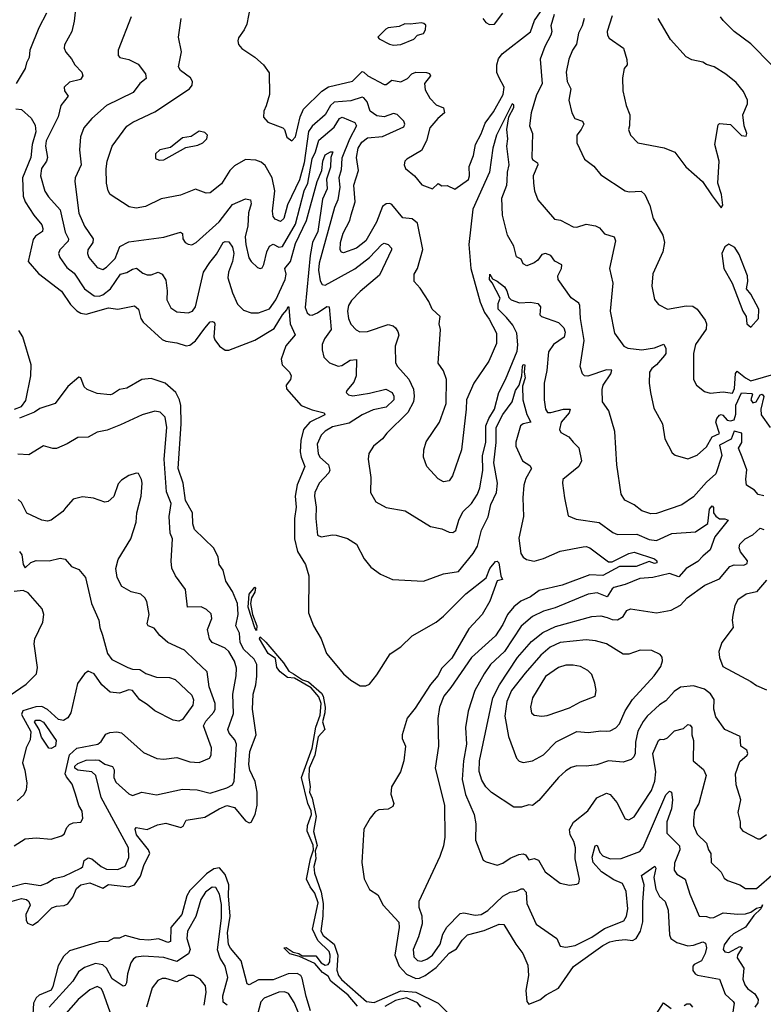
# Model space of a CAD drawing. Extents: x 1245432 to 1420865, y 606325 to 671314.
# Tile 257 of 382: x 1387016 to 1391032, y 629960 to 635279. Entities that reach past the tile are written whole.
import ezdxf

# ---------------------------------------------------------------- set-up
doc = ezdxf.new("R2010")
doc.units = 0

msp = doc.modelspace()

# ---------------------------------------------------------------- linework, layer by layer
at = {"layer": '0CON20XD'}
for points in [[(1387321.1, 635368.9), (1387309.8, 635270.2), (1387296.7, 635215), (1387257.3, 635142.7), (1387255.8, 635125), (1387265, 635103.8), (1387295, 635068), (1387312.9, 635035), (1387350.6, 634995), (1387355.8, 634975), (1387343.3, 634956.7), (1387285, 634942.3), (1387255.6, 634915), (1387257.1, 634895), (1387278, 634865), (1387238.2, 634815), (1387222.7, 634755), (1387158.8, 634625), (1387155.3, 634595), (1387165.8, 634534.2), (1387160.4, 634515), (1387133.3, 634475), (1387127.5, 634435), (1387151.8, 634351.8), (1387172.1, 634322.1), (1387235, 634252.5), (1387260.7, 634130.7), (1387278.7, 634095), (1387276.7, 634083.3), (1387232.1, 634035), (1387225.5, 634015), (1387231.8, 633995), (1387270.8, 633940.8), (1387309.7, 633909.7), (1387365.2, 633825.2), (1387417.4, 633787.4), (1387444.7, 633784.8), (1387465, 633793), (1387505.7, 633825), (1387560, 633905), (1387595, 633912.3), (1387625, 633931.3), (1387646.9, 633936.9), (1387680, 633910), (1387705, 633900.9), (1387725, 633900), (1387764.2, 633914.2), (1387784.5, 633904.5), (1387805, 633872.5), (1387812.9, 633815), (1387810.7, 633765), (1387831.6, 633721.6), (1387865, 633701.2), (1387925, 633694.6), (1387948.9, 633705), (1387965, 633727.1), (1388009, 633915), (1388042.2, 633967.8), (1388077.9, 634012.1), (1388115, 634075.8), (1388125, 634080.8), (1388145, 634078.6), (1388165, 634050.8), (1388172.8, 634015), (1388165, 633973.1), (1388142.6, 633915), (1388140.3, 633885), (1388165, 633802.5), (1388192.8, 633742.8), (1388225, 633709.1), (1388265, 633695.4), (1388305.2, 633694.8), (1388365, 633717.5), (1388398.7, 633765), (1388449.6, 633875), (1388454.7, 633905), (1388447.3, 633935), (1388478, 633972), (1388505, 634070.4), (1388564.1, 634195), (1388622.5, 634405), (1388646.9, 634465), (1388652.3, 634515), (1388665, 634548.4), (1388694.4, 634565.6), (1388706.4, 634565), (1388696, 634535), (1388695, 634482.5), (1388672.6, 634417.4), (1388675.6, 634365), (1388651, 634309), (1388625.7, 634135), (1388597.3, 634075), (1388583.8, 634005), (1388557.9, 633725), (1388568.2, 633695), (1388580.8, 633685), (1388595, 633683.2), (1388625, 633695.7), (1388675, 633729.6), (1388687.7, 633727.7), (1388698.4, 633605), (1388661.2, 633555), (1388650, 633525), (1388648.9, 633495), (1388658.1, 633455), (1388689.2, 633425), (1388735, 633406.7), (1388755, 633410), (1388800.7, 633439.3), (1388833.9, 633443.9), (1388833.1, 633355), (1388819.9, 633320.1), (1388782.7, 633275), (1388778.9, 633265), (1388791.4, 633251.4), (1388815, 633247.6), (1388905, 633261), (1388993.2, 633283.2), (1389026.9, 633265), (1389036.7, 633245), (1389036.8, 633225), (1388995, 633186.4), (1388925, 633171.9), (1388865, 633144.6), (1388795, 633099.3), (1388705, 633078.9), (1388664.8, 633055.2), (1388644.6, 633035), (1388622.9, 632985), (1388627.2, 632935), (1388637.5, 632915), (1388684, 632875), (1388691.2, 632845), (1388685, 632830.9), (1388633.1, 632775), (1388610, 632725), (1388607.7, 632705), (1388616.9, 632645), (1388614.6, 632585), (1388625, 632493.8), (1388644.4, 632484.4), (1388705, 632496.4), (1388725, 632493.5), (1388787, 632477), (1388834.2, 632445), (1388875.9, 632365.9), (1388911.7, 632321.7), (1388964.1, 632284.1), (1389030, 632255), (1389196.1, 632246.1), (1389303.9, 632286.1), (1389385, 632297.7), (1389464.8, 632395.2), (1389488.4, 632435), (1389509.5, 632520.5), (1389545, 632593.5), (1389560.7, 632659.3), (1389590.2, 632725), (1389595.8, 632775), (1389575.8, 632885), (1389589.2, 632995), (1389589.4, 633075), (1389625, 633146), (1389675.1, 633214.9), (1389693, 633275), (1389712.9, 633305), (1389728.5, 633355), (1389730.8, 633405), (1389735, 633416.2), (1389743.8, 633413.8), (1389740, 633375), (1389746.5, 633345), (1389730.8, 633299.2), (1389733.5, 633225), (1389755, 633145.5), (1389776.2, 633105), (1389734.2, 633095), (1389720.9, 633085), (1389695, 632996.2), (1389694.8, 632975), (1389730.9, 632895), (1389770.8, 632870.8), (1389780, 632855), (1389749.4, 632800.6), (1389738, 632765), (1389732.4, 632695), (1389737.2, 632595), (1389712.1, 632477.9), (1389722.1, 632395), (1389735, 632375.6), (1389753.2, 632363.2), (1389795, 632354.2), (1389845, 632368.4), (1389935, 632407.6), (1390058.2, 632431.8), (1390075, 632433.8), (1390095, 632426.5), (1390195, 632349.5), (1390215, 632349.8), (1390305, 632395.7), (1390335, 632401.6), (1390445, 632367.1), (1390457.4, 632355), (1390456.9, 632345), (1390445, 632340.9), (1390415, 632351.3), (1390345.7, 632324.3), (1390255, 632324.9), (1390165, 632276.7), (1390095, 632279.7), (1389945, 632223.5), (1389821.9, 632195), (1389775, 632161.6), (1389722.7, 632137.3), (1389685, 632107.3), (1389650, 632065), (1389625, 632011.4), (1389585, 631950), (1389456, 631834), (1389345, 631671.9), (1389305.8, 631624.2), (1389282.7, 631565), (1389274.1, 631504.1), (1389278.2, 631355), (1389259.2, 631235), (1389310.6, 631035), (1389312.4, 630862.4), (1389305, 630816.2), (1389285, 630758), (1389171.8, 630515), (1389171.8, 630485), (1389187.3, 630437.3), (1389189.4, 630395), (1389169.7, 630325), (1389141.2, 630255), (1389145, 630215.6), (1389165, 630196.1), (1389185, 630192.6), (1389215, 630203.3), (1389244.7, 630225), (1389285.9, 630285), (1389301.8, 630338.2), (1389323.5, 630376.5), (1389395, 630450.4), (1389415, 630454.4), (1389475, 630440.8), (1389508.8, 630445), (1389543.9, 630466.1), (1389625, 630543.9), (1389664.2, 630565.8), (1389698.7, 630571.3), (1389725, 630584.4), (1389735, 630584.4), (1389750.9, 630565), (1389755.6, 630505), (1389805, 630391.9), (1389916, 630315), (1389935, 630274), (1389965, 630268.1), (1390015, 630277.1), (1390105, 630321.9), (1390175, 630369.8), (1390278.6, 630411.4), (1390292.7, 630435), (1390300.7, 630475), (1390290.5, 630569.5), (1390271.7, 630611.7), (1390225, 630631.4), (1390157.2, 630675), (1390113.9, 630725), (1390107, 630755), (1390123.8, 630815), (1390135, 630820), (1390149.4, 630779.4), (1390165, 630761.3), (1390205.3, 630745.3), (1390265, 630746.7), (1390364.5, 630785), (1390382.6, 630807.4), (1390505, 631090.9), (1390525, 631112), (1390536.2, 631106.2), (1390541.7, 631065), (1390536.3, 631015), (1390511.6, 630945), (1390510.8, 630885), (1390578.9, 630815), (1390580.8, 630795), (1390552.5, 630722.5), (1390550.8, 630685), (1390565, 630661.9), (1390610.4, 630635), (1390635.8, 630554.2)], [(1388261.2, 635348.8), (1388242, 635255), (1388228.8, 635225), (1388198.3, 635181.7), (1388193.3, 635165), (1388196.7, 635145), (1388215, 635122.5), (1388285, 635076.2), (1388333.3, 635035), (1388362.7, 634992.7), (1388364, 634875), (1388347.3, 634812.7), (1388333.8, 634785), (1388333, 634753), (1388356.2, 634726.2), (1388436.7, 634695), (1388446.2, 634685), (1388458.8, 634645), (1388485, 634624), (1388505, 634646.7), (1388531.2, 634755), (1388549.1, 634795), (1388648, 634892), (1388683, 634917), (1388813.3, 634946.7), (1388865, 634998.5), (1388875, 634996.2), (1388895.5, 634975), (1388985, 634928.9), (1388995, 634929.2), (1389025, 634952.2), (1389075, 634943.3), (1389109.5, 634960.5), (1389134.2, 634985.8), (1389155, 634995.2), (1389212.9, 634992.9), (1389228.7, 634988.7), (1389233.8, 634975), (1389202.5, 634935), (1389205, 634900), (1389230, 634855), (1389265, 634818.1), (1389305, 634802.9), (1389309.6, 634775), (1389274.5, 634745), (1389231.1, 634695), (1389212, 634625), (1389185, 634572.5), (1389106, 634525), (1389096.2, 634515), (1389092, 634495), (1389098.8, 634475), (1389148.8, 634435), (1389187, 634387), (1389245, 634366), (1389275, 634394), (1389295, 634382), (1389325, 634383.8), (1389366.1, 634363.9), (1389440, 634415), (1389445.3, 634435), (1389443.8, 634485), (1389466.1, 634545), (1389476.6, 634605), (1389508.1, 634661.9), (1389530.3, 634719.7), (1389575, 634781.5), (1389626.8, 634875), (1389633, 634915), (1389605.5, 634965.5), (1389593, 634993), (1389592.1, 635035), (1389602.4, 635067.6), (1389621.1, 635095), (1389775, 635212.9), (1389796.5, 635275), (1389844.7, 635345.3)], [(1387159.6, 635315), (1387118.5, 635235), (1387071.2, 635115), (1387066.1, 635073.9), (1387051.9, 635045), (1387045.8, 635015), (1386997.1, 634935)], [(1387616.9, 635295), (1387548, 635115), (1387548, 635085), (1387556.7, 635075), (1387605, 635064.6), (1387655, 635038.5), (1387695, 634986), (1387698, 634962), (1387664.2, 634935), (1387628.6, 634885), (1387484.3, 634815.7), (1387405.6, 634745), (1387362.2, 634695), (1387344.6, 634645.4), (1387338.2, 634575), (1387347.1, 634495), (1387314.4, 634425), (1387312.9, 634405), (1387335, 634234), (1387365, 634163.1), (1387411.8, 634095), (1387410, 634075), (1387383.5, 634035), (1387381.5, 634015), (1387390, 633995), (1387435, 633939.5), (1387465, 633929.5), (1387485, 633941.5), (1387531, 633989), (1387556.8, 634053.2), (1387605, 634079.3), (1387795, 634104.5), (1387885, 634130.8), (1387894.2, 634124.2), (1387896, 634095), (1387910, 634075), (1387925, 634065.7), (1387945, 634063.3), (1387969.2, 634075), (1388092.6, 634187.4)], [(1391035, 632707.2), (1391005, 632714.4), (1390985, 632738.1), (1390942, 632765), (1390936.7, 632796.7), (1390942.4, 632847.6), (1390917.1, 632915), (1390898.5, 632965), (1390916, 632994), (1390915.4, 633045.4), (1390873.8, 633056.2), (1390857.6, 633012.4), (1390795, 632979.6), (1390808.4, 632925), (1390775.2, 632824.8), (1390725, 632780), (1390655, 632700.4), (1390592.3, 632657.7), (1390455, 632611.5), (1390425, 632609.4), (1390376.2, 632625), (1390335, 632657.5), (1390283.6, 632683.6), (1390264.3, 632715), (1390240, 632875), (1390229.5, 633055), (1390197.1, 633165), (1390164.3, 633215), (1390161.7, 633281.7), (1390166.9, 633305), (1390208.2, 633365), (1390214, 633385), (1390185, 633387.2), (1390085, 633353.2), (1390065.5, 633355.5), (1390055, 633366.2), (1390043.6, 633405), (1390064.6, 633545), (1390044.1, 633664.1), (1390041.8, 633735), (1390035, 633747.3), (1389995, 633776.7), (1389924.4, 633875), (1389921.8, 633895), (1389942, 633935), (1389943.1, 633955), (1389906.4, 633975), (1389884.2, 634004.2), (1389855, 634016.2), (1389835, 634010.2), (1389815, 633980), (1389795, 633965.5), (1389755, 633948.6), (1389735, 633960), (1389724.5, 633984.5), (1389698.5, 633998.5), (1389685.4, 634055), (1389649.5, 634115), (1389623.2, 634223.2), (1389619.7, 634315), (1389647.6, 634385), (1389648.3, 634408.3), (1389649.8, 634455), (1389659.1, 634495), (1389647.2, 634595), (1389651.5, 634635), (1389647.1, 634685), (1389658, 634755), (1389684.1, 634805), (1389685, 634818), (1389675, 634824.6), (1389591.7, 634655), (1389571.7, 634585), (1389552.6, 634455), (1389463.5, 634255), (1389441.4, 634065), (1389452.6, 633935), (1389502.4, 633752.4), (1389526.2, 633696.2), (1389550.8, 633660.9), (1389591.2, 633585), (1389590.8, 633529.2), (1389549.5, 633435), (1389469.2, 633315), (1389428, 633225), (1389427.8, 633175), (1389402.1, 632955), (1389353.8, 632815), (1389335, 632787.8), (1389305, 632782.3), (1389275, 632799.2), (1389214.7, 632864.8), (1389196.7, 632915), (1389198.8, 632955), (1389210.8, 632999.2), (1389283.1, 633105), (1389318.6, 633205), (1389321.4, 633335), (1389305, 633381.2), (1389275, 633423.3), (1389288.1, 633605), (1389281.9, 633635), (1389286.5, 633675), (1389242.9, 633715), (1389225, 633756), (1389178.7, 633828.7), (1389146.2, 633865), (1389147.1, 633905), (1389163.5, 633935), (1389193.1, 634036.9), (1389165, 634180), (1389135, 634203.1), (1389085, 634207.9), (1389025, 634280), (1389015, 634285.7), (1388995, 634284.4), (1388975, 634269.2), (1388943.5, 634185), (1388885, 634084.7), (1388835, 634044.7), (1388765, 634020), (1388753.8, 634023.8), (1388746.9, 634035), (1388747.5, 634075), (1388762.2, 634125), (1388797.9, 634195), (1388806.8, 634225), (1388826.7, 634295), (1388820, 634385), (1388846, 634465), (1388834.8, 634534.8), (1388843.5, 634585), (1388863.3, 634616.7), (1388895, 634640.7), (1388975, 634648.2), (1389089.6, 634700.4), (1389095.7, 634715), (1389091.1, 634731.1), (1389055, 634767.5), (1389035, 634772.1), (1388985, 634754), (1388945, 634760.3), (1388907.7, 634785), (1388892.7, 634835), (1388875, 634856.9), (1388865, 634860.6), (1388805, 634839.8), (1388715, 634833.8), (1388695.2, 634815), (1388665, 634764.1), (1388595.8, 634704.1), (1388574.9, 634675.1), (1388552.1, 634505), (1388526.3, 634413.7), (1388461.4, 634278.6), (1388442.9, 634205), (1388425, 634189.2), (1388395, 634202), (1388384.2, 634215), (1388380.8, 634245), (1388393.8, 634353.8), (1388379.2, 634425), (1388341.5, 634491.5), (1388319.3, 634509.3), (1388290.5, 634520.5), (1388235, 634523.1), (1388175, 634490), (1388151.2, 634465), (1388105, 634392.5), (1388045, 634342.9), (1388022.1, 634342.1), (1387965, 634362.5), (1387885, 634330.5), (1387779.1, 634310.9), (1387695, 634270), (1387645, 634260.8), (1387607.3, 634267.3), (1387505, 634333.8), (1387493.3, 634355), (1387484.6, 634395), (1387482.7, 634472.7), (1387488.8, 634515), (1387515, 634596), (1387595, 634704.4), (1387626, 634725), (1387745, 634780.9), (1387932, 634905), (1387948, 634925), (1387948.6, 634945), (1387938.6, 634965), (1387884.2, 635005), (1387872.5, 635025), (1387890, 635105), (1387872.5, 635185), (1387887.8, 635285)], [(1389516.7, 635285), (1389533.6, 635263.6), (1389553.6, 635253.6), (1389580, 635255), (1389625.6, 635315)], [(1389902.3, 635307.7), (1389883.7, 635245), (1389889.1, 635215), (1389885.2, 635195), (1389852.7, 635135), (1389827.5, 635065), (1389837, 634933), (1389807.4, 634872.6), (1389778.4, 634775), (1389769.5, 634705), (1389784.5, 634665), (1389781.5, 634535), (1389785, 634524.3), (1389812.2, 634505), (1389814.5, 634495), (1389788.9, 634435), (1389791.2, 634395), (1389796.7, 634355), (1389815, 634306.2), (1389905, 634201.2), (1389935.9, 634195.9), (1390005, 634160), (1390025, 634158.6), (1390075, 634174.5), (1390125, 634165.5), (1390147.5, 634155), (1390175, 634121.2), (1390226.2, 634105), (1390234, 634085), (1390200.6, 633935), (1390220, 633855), (1390204.4, 633705), (1390228.1, 633585), (1390278, 633515), (1390300, 633505), (1390375, 633494.8), (1390443.4, 633506.6), (1390495, 633526), (1390505, 633502.5), (1390505.5, 633475.5), (1390499.1, 633465), (1390455.2, 633414.8), (1390429.5, 633395), (1390416.7, 633375), (1390415.6, 633315), (1390422.7, 633265), (1390440.2, 633180.2), (1390488.1, 633095), (1390500, 633015), (1390539.2, 632939.2), (1390555, 632926.2), (1390625, 632906.2), (1390675, 632925.8), (1390725, 632970.9), (1390755, 633024.8), (1390795, 633043.5), (1390775.3, 633105), (1390781.5, 633125), (1390795, 633141.6), (1390805, 633146.7), (1390813, 633143), (1390836.5, 633115), (1390855, 633112), (1390875, 633118), (1390882.7, 633147.3), (1390883.9, 633196.1), (1390915, 633263.8), (1390969.9, 633259.9), (1390974.2, 633255), (1390964.2, 633225), (1390975, 633208.8), (1390993.8, 633215), (1391015, 633252.9), (1391026.6, 633256.6), (1391035, 633242.5), (1391019.2, 633175), (1391019.6, 633145), (1391068.8, 633075)], [(1390063.8, 635285), (1390053.4, 635246.6), (1390033.9, 635206.1), (1390023.4, 635146.6), (1390002.1, 635115), (1389980.9, 635065), (1389968, 634995), (1389972.4, 634945), (1389992.9, 634905), (1389981.8, 634845), (1389997.1, 634775), (1390013.8, 634745), (1390055, 634730.8), (1390061.9, 634715), (1390048.9, 634685), (1390025.6, 634654.4), (1390024.6, 634614.6), (1390065.7, 634525.7), (1390117.2, 634487.2), (1390155, 634440.8), (1390285, 634354.4), (1390308.3, 634348.3), (1390372.1, 634352.1), (1390391.9, 634335), (1390418.6, 634275), (1390437.5, 634205), (1390489.4, 634115), (1390497.5, 634075), (1390489.4, 634025), (1390434.4, 633905.6), (1390430.5, 633839.5), (1390445, 633767.5), (1390465, 633740), (1390515, 633714.4), (1390615, 633733.8), (1390651.3, 633731.3), (1390674.4, 633715), (1390718.2, 633655), (1390725.9, 633635), (1390723.8, 633606.2), (1390665.6, 633525), (1390654.3, 633475), (1390655.8, 633335), (1390671.2, 633305), (1390715, 633271.2), (1390745, 633262), (1390815, 633269.1), (1390865, 633260.9), (1390876.1, 633286.1), (1390881.9, 633368.1), (1390890.7, 633379.3), (1390935, 633343.5), (1390965, 633327.8), (1391101.7, 633368.3)], [(1390215, 635300), (1390189.4, 635215), (1390190, 635195), (1390199.1, 635179.1), (1390276, 635125), (1390294.2, 635064.2), (1390295.8, 635035), (1390281.2, 635015), (1390271.9, 634965), (1390272.7, 634895), (1390291.5, 634815), (1390310.6, 634765), (1390310, 634705), (1390303.8, 634685), (1390313.8, 634655), (1390355, 634614.2), (1390497, 634587), (1390553.4, 634563.4), (1390613.4, 634483.4), (1390703.3, 634405), (1390755, 634326.7), (1390805, 634262.5), (1390813, 634277), (1390806.7, 634335), (1390786, 634395), (1390793.3, 634515), (1390770, 634605), (1390788.3, 634711.7), (1390795, 634717.5), (1390855, 634713.3), (1390915, 634652.5), (1390940, 634650), (1390942.5, 634665), (1390928.8, 634705), (1390922, 634765), (1390946, 634825), (1390946.1, 634843.9), (1390925, 634891.2), (1390885, 634938.8), (1390830, 634985), (1390766.7, 635025), (1390726, 635036), (1390705, 635049.2), (1390645, 635061.4), (1390615, 635078), (1390531.3, 635171.3), (1390463.8, 635285)], [(1391076.4, 635035), (1390965, 635148.9), (1390875, 635214.5), (1390814.4, 635275), (1390800.4, 635295)], [(1389035, 635141.4), (1389075, 635144.3), (1389145, 635174.2), (1389165, 635196.2), (1389196.2, 635205), (1389208, 635225), (1389208.8, 635248.8), (1389198.8, 635258.8), (1389185, 635261.2), (1389125, 635254), (1389095, 635257.1), (1389065, 635242.5), (1389005.8, 635234.2), (1388992.7, 635227.3), (1388950, 635185), (1388957.5, 635175), (1389013.9, 635146.1), (1389035, 635141.4)], [(1386995, 634798), (1387025, 634792.9), (1387077.7, 634747.7), (1387099.2, 634709.2), (1387103.7, 634673.7), (1387082.5, 634605), (1387076.7, 634535), (1387030.3, 634425), (1387035.2, 634325.2), (1387045.8, 634295), (1387092.3, 634222.3), (1387135, 634170.8), (1387141.2, 634151.2), (1387139.4, 634135), (1387100.4, 634109.6), (1387088.8, 634091.2), (1387062.2, 633972.2), (1387117.6, 633907.6), (1387241.8, 633811.8), (1387289.9, 633739.9), (1387325, 633705.3), (1387345, 633694.2), (1387375, 633688.8), (1387495, 633722.9), (1387545.5, 633714.5), (1387635, 633733.8), (1387656.7, 633715), (1387669.2, 633665), (1387682, 633645), (1387785, 633551.5), (1387805, 633541.4), (1387865, 633533.2), (1387915, 633516.7), (1387935, 633520.6), (1387965, 633543.8), (1388015, 633613.3), (1388045, 633647.5), (1388055, 633649.2), (1388065.4, 633645.4), (1388069.2, 633635), (1388064.3, 633565.7), (1388069.8, 633549.8), (1388094.3, 633515), (1388125, 633493.3), (1388145, 633494.4), (1388285, 633547.8), (1388389.6, 633610.4), (1388435, 633684.3), (1388459.1, 633710.9), (1388465, 633728.8), (1388470, 633725), (1388475.9, 633635.9), (1388504.1, 633575.9), (1388453.4, 633516.6), (1388427.9, 633445), (1388433.1, 633415), (1388473.3, 633375), (1388482.5, 633355), (1388477.5, 633335), (1388455.5, 633305), (1388456.7, 633285), (1388535.5, 633195), (1388595, 633171.1), (1388660, 633155), (1388664, 633145), (1388582.7, 633105), (1388549.2, 633065), (1388534.5, 633005), (1388531, 632945), (1388535.2, 632915), (1388555.9, 632865), (1388514.2, 632765.8), (1388503.4, 632705), (1388508.5, 632645), (1388499.6, 632585), (1388500.3, 632475), (1388515.3, 632405.2), (1388558.6, 632335), (1388578, 632275), (1388576.2, 632075), (1388602.5, 632005), (1388644.7, 631934.7), (1388673.2, 631855), (1388765, 631744.6), (1388805, 631710), (1388855, 631680.9), (1388885, 631680.4), (1388905, 631689.1), (1388945, 631739.4), (1389016.8, 631853.2), (1389075, 631891.2), (1389135, 631950), (1389265, 632024.5), (1389304.1, 632055.9), (1389425, 632176.9), (1389535, 632263.3), (1389555, 632314), (1389585, 632351.9), (1389595, 632353.1), (1389603.8, 632343.8), (1389614.5, 632274.5), (1389623.3, 632255), (1389595, 632248.1), (1389555, 632138.2), (1389514.2, 632065), (1389441.8, 631988.2), (1389350.5, 631829.5), (1389295.5, 631775), (1389274.4, 631735), (1389235, 631687.7), (1389151, 631559), (1389107.8, 631505), (1389080.6, 631415), (1389081.9, 631395), (1389099.1, 631355), (1389090.9, 631275), (1389072.5, 631215), (1389024.3, 631134.3), (1389020.6, 631095), (1389036.7, 631045), (1389030.8, 631029.2), (1389005.6, 631014.4), (1388955, 631010.6), (1388935, 630999.4), (1388907.8, 630965), (1388873.5, 630905), (1388862.8, 630725), (1388876.9, 630636.9), (1388905, 630580), (1388950.6, 630550.6), (1388979.2, 630495), (1389064.1, 630404.1), (1389064.8, 630375), (1389041, 630225), (1389064.5, 630165), (1389105, 630121.9), (1389155, 630099.6), (1389175, 630100.8), (1389205, 630114.8), (1389265, 630158.3), (1389335, 630236.7), (1389375, 630258.5), (1389405.7, 630305.7), (1389435, 630335.7), (1389525, 630358.5), (1389605, 630393.2), (1389631.2, 630391.2), (1389694.6, 630284.6), (1389732.9, 630235), (1389760.4, 630170.4), (1389764.2, 630115), (1389749.5, 630035), (1389755.6, 629975.6), (1389765, 629960), (1389825, 629984.1), (1389859.2, 630010.8), (1389925, 630047.5), (1390006, 630164), (1390165, 630278), (1390202.9, 630297.1), (1390235, 630305.2), (1390285, 630309.4), (1390325, 630304.7), (1390344.8, 630315.2), (1390368.1, 630355), (1390380.4, 630405), (1390380.8, 630510.8), (1390388, 630605), (1390374.7, 630655.3), (1390446.7, 630706.7), (1390451.8, 630695), (1390440.2, 630645), (1390452.3, 630582.3), (1390471.7, 630541.7), (1390501.5, 630515), (1390517.6, 630467.6), (1390525.9, 630335), (1390532.5, 630315), (1390565, 630293.2), (1390625, 630274.7), (1390655, 630278.4), (1390705, 630297.8), (1390720.1, 630290.1), (1390725.8, 630265), (1390717.6, 630235), (1390698.1, 630195), (1390657.9, 630175), (1390651.5, 630165), (1390652.1, 630142.1), (1390663.1, 630125), (1390677.1, 630117.1), (1390795.3, 630095.3), (1390825.2, 630015.2), (1390869.6, 629975), (1390874.7, 629965), (1390865.8, 629905.8)], [(1388092.6, 634187.4), (1388165, 634280.5), (1388235, 634311.5), (1388262.5, 634305), (1388266.1, 634285), (1388251, 634235), (1388247.7, 634165), (1388234.1, 634105), (1388236.9, 634065), (1388253.2, 633993.2), (1388265, 633972), (1388300.3, 633940.3), (1388315, 633934), (1388325, 633938.8), (1388335, 633956.7), (1388350.3, 634025), (1388365, 634054.6), (1388385, 634065.8), (1388415, 634050), (1388435, 634054), (1388505, 634173.5), (1388552, 634355), (1388572, 634395), (1388595, 634526.8), (1388613, 634565), (1388631.2, 634628.8), (1388715, 634698.2), (1388743.3, 634745), (1388757.3, 634752.7), (1388825, 634722.7), (1388835.3, 634705), (1388796.3, 634633.7), (1388755, 634530), (1388751.5, 634468.5), (1388740.2, 634425), (1388744.2, 634375), (1388733.7, 634305), (1388716.7, 634265), (1388633.6, 633963.6), (1388630.3, 633925), (1388638.7, 633868.7), (1388649.1, 633849.1), (1388665, 633844.7), (1388826.6, 633933.4), (1388905.4, 633994.6), (1388971.2, 634065), (1388985, 634072.3), (1389005.5, 634065), (1389023.6, 634045), (1389024, 634035), (1388958.3, 633898.3), (1388855, 633810), (1388808.6, 633761.4), (1388791.6, 633735), (1388786.8, 633705), (1388791.6, 633665), (1388804.8, 633634.8), (1388832.8, 633602.8), (1388852.6, 633592.6), (1388895, 633594.7), (1389005, 633632.1), (1389032, 633625), (1389045, 633614.3), (1389058.9, 633595), (1389063.5, 633575), (1389044.5, 633515), (1389045.6, 633425), (1389056.7, 633405), (1389117.3, 633337.3), (1389142.2, 633282.3), (1389146.3, 633245), (1389142.1, 633215), (1389112.6, 633157.4), (1388998.1, 633045), (1388975.4, 633014.6), (1388925.8, 632975), (1388901.4, 632935), (1388898.6, 632905), (1388912.2, 632805), (1388910.8, 632725), (1388940, 632675), (1388995, 632644.3), (1389097.5, 632625), (1389235, 632540.8), (1389295, 632527.5), (1389335, 632510), (1389355, 632508), (1389370.9, 632519.1), (1389386.8, 632575), (1389409.7, 632620.2), (1389455, 632665.5), (1389488.9, 632715), (1389501, 632749), (1389516.7, 632843.3), (1389516.1, 632925), (1389533.1, 632995), (1389533.9, 633085), (1389549, 633125), (1389580, 633175), (1389603.1, 633265), (1389639.3, 633335), (1389702.1, 633487.9), (1389707, 633523), (1389700.6, 633585), (1389678.5, 633628.5), (1389645, 633669.5), (1389600.3, 633715), (1389599.2, 633745), (1389610.6, 633775), (1389568.2, 633858.2), (1389553.3, 633875), (1389555, 633903.3), (1389568.9, 633878.9), (1389595, 633866.7), (1389633.6, 633835), (1389646.9, 633815), (1389657.8, 633777.8), (1389670, 633765), (1389715, 633748.9), (1389775, 633753.5), (1389815, 633746.5), (1389828.6, 633728.6), (1389824.7, 633685), (1389833.5, 633675), (1389925, 633642.2), (1389955, 633613.8), (1389961.7, 633591.7), (1389956, 633564), (1389898.5, 633525), (1389870.9, 633485), (1389863.6, 633383.6), (1389848.7, 633315), (1389848.7, 633225), (1389855.4, 633175.4), (1389867.1, 633157.1), (1389885, 633156.1), (1389953.3, 633175), (1389988.6, 633175), (1389983.6, 633155), (1389940.8, 633105), (1389931.2, 633065), (1389938, 633048), (1389982, 633025), (1390005, 632996.2), (1390035.6, 632965.6), (1390049.4, 632895), (1390035, 632866), (1389950, 632795), (1389946.9, 632775), (1389958, 632695), (1389978.8, 632598.8), (1390021.3, 632581.3), (1390145, 632562.8), (1390219.2, 632509.1), (1390245, 632496.9), (1390348.7, 632498.7), (1390415, 632471.6), (1390455, 632465.3), (1390537, 632503), (1390665, 632512.5), (1390733, 632557), (1390740.8, 632635), (1390755, 632652.5), (1390763.1, 632643.1), (1390762.9, 632615), (1390775, 632596.9), (1390795, 632582.5), (1390825, 632582.2), (1390842, 632575), (1390769.6, 632485), (1390744.3, 632415.7), (1390705, 632380), (1390677.7, 632352.3), (1390615.2, 632314.8), (1390575, 632269.6), (1390525, 632287.8), (1390435, 632265.3), (1390365, 632260.3), (1390285, 632228.2), (1390225, 632211.5), (1390215, 632204.5), (1390189.4, 632160.6), (1390135, 632181.8), (1390086.2, 632175), (1389907.6, 632102.4), (1389845, 632084.3), (1389785.4, 632055), (1389725, 632001.8), (1389633.7, 631866.3), (1389558.9, 631795), (1389523.8, 631745), (1389474.7, 631655), (1389437.1, 631542.9), (1389422.8, 631455), (1389429.3, 631365), (1389412.8, 631275), (1389405.3, 631174.7), (1389423.4, 631093.4), (1389470.5, 630985), (1389478.9, 630935), (1389476.8, 630846.8), (1389519.2, 630739.2), (1389535, 630728.8), (1389595, 630710.8), (1389625, 630722.2), (1389665, 630749.6), (1389711.2, 630768.8), (1389735, 630772.3), (1389747.3, 630767.3), (1389765, 630740.5), (1389795, 630747.1), (1389817.5, 630737.5), (1389854.3, 630675), (1389935, 630614), (1389985, 630603.8), (1390025, 630608.8), (1390036.2, 630615), (1390040, 630635), (1390016.1, 630745), (1390017.8, 630805), (1390008.9, 630838.9), (1389989.1, 630875), (1389986, 630904), (1390006.6, 630943.4), (1390085, 631005.6), (1390133.3, 631075), (1390185, 631099.5), (1390205, 631093.1), (1390240.7, 631050.7), (1390285, 630961.2), (1390305, 630956.2), (1390335, 630972), (1390427.2, 631115), (1390446.9, 631165), (1390450.6, 631215), (1390434.7, 631315), (1390465, 631384.2), (1390475, 631391.9), (1390495, 631390.5), (1390515, 631398.5), (1390552.5, 631437.5), (1390600.7, 631449.3), (1390625, 631471.4), (1390637.3, 631467.3), (1390645.5, 631455), (1390645.6, 631415), (1390655.5, 631384.5), (1390653.3, 631275), (1390708.6, 631228.6), (1390723.3, 631195), (1390683.2, 631045), (1390660.9, 631005), (1390655.5, 630955), (1390655.5, 630925), (1390675, 630878.8), (1390725, 630830), (1390735.9, 630795), (1390749.3, 630775), (1390751.1, 630725), (1390803.7, 630673.7), (1390820.9, 630640.9), (1390837.8, 630627.8), (1390905, 630604.5), (1390935, 630586.2), (1390995, 630585.3), (1391091.4, 630668.6)], [(1387769.3, 634519.3), (1387795, 634522.5), (1387912.3, 634587.7), (1387978.3, 634601.7), (1388005, 634614), (1388026.2, 634635), (1388030, 634655), (1388015, 634670), (1387985, 634676), (1387941.7, 634648.3), (1387895, 634640), (1387830.7, 634589.3), (1387772.5, 634575), (1387750, 634555), (1387748.3, 634528.3), (1387769.3, 634519.3)], [(1390965, 633617.5), (1391006, 633665), (1391006.9, 633715), (1390965, 633796.7), (1390941.2, 633825), (1390948, 633865), (1390945.8, 633895), (1390900.8, 634010.8), (1390877.7, 634047.7), (1390845, 634066.7), (1390825, 634052.5), (1390808.8, 634015), (1390818.8, 633935), (1390863.3, 633855), (1390922, 633705), (1390940, 633675), (1390943.3, 633635), (1390965, 633617.5)], [(1386988.5, 633175), (1387025, 633189.4), (1387049.1, 633220.9), (1387076.7, 633355), (1387077.2, 633415), (1387032.4, 633565), (1387010.5, 633600.5)], [(1386975, 630516.5), (1387025, 630531.2), (1387052, 630525), (1387065, 630514.4), (1387073.1, 630495), (1387048.2, 630445), (1387050.5, 630415), (1387057.8, 630397.8), (1387085, 630386.9), (1387115, 630407.1), (1387189.8, 630480.2), (1387215, 630489.6), (1387256.6, 630493.4), (1387275, 630503.1), (1387302.2, 630537.8), (1387323.3, 630585), (1387345.9, 630605.9), (1387395.1, 630615.1), (1387465, 630587.5), (1387495, 630607.4), (1387605, 630594), (1387635, 630605.9), (1387668.8, 630651.2), (1387688.2, 630715), (1387718.4, 630775), (1387711.9, 630795), (1387646.9, 630875), (1387639.2, 630905), (1387645, 630915.7), (1387705, 630903.2), (1387760.8, 630929.2), (1387805, 630938.4), (1387885.9, 630914.1), (1387898, 630922), (1387915.4, 630954.6), (1388015, 630970), (1388093.4, 631016.6), (1388135, 631033.1), (1388175, 631023.3), (1388235, 630950), (1388255, 630939.2), (1388265, 630944), (1388287.8, 630985), (1388298.3, 631035), (1388299.1, 631105), (1388287, 631163), (1388257.8, 631225), (1388252.8, 631255), (1388258.4, 631325), (1388292.8, 631415), (1388273.6, 631553.6), (1388275.9, 631635), (1388291.1, 631685), (1388296.7, 631733.3), (1388295.7, 631795), (1388282.8, 631825), (1388226.8, 631876.8), (1388206.1, 631915), (1388203, 631965), (1388183.8, 632005), (1388195.4, 632065), (1388191.8, 632125), (1388165, 632190), (1388128.9, 632245), (1388115.4, 632305.4), (1388092.9, 632335), (1388087.1, 632375), (1388063.5, 632423.5), (1387960.5, 632525), (1387951.6, 632555), (1387949.2, 632615), (1387911.1, 632681.1), (1387898.3, 632775), (1387870.7, 632855), (1387887.8, 633095), (1387886.2, 633195), (1387878.6, 633225), (1387858.2, 633265), (1387800.6, 633315), (1387725, 633340.4), (1387675, 633335.6), (1387595, 633288.5), (1387555, 633281.5), (1387517.5, 633255), (1387505, 633252.9), (1387435, 633259.6), (1387380.8, 633280.8), (1387364.4, 633295), (1387345, 633343.8), (1387335, 633347.5), (1387275, 633296.7), (1387208, 633205), (1387125, 633178.4), (1387095, 633159.3), (1387015, 633126.6)], [(1386975, 630595.4), (1387045, 630613.5), (1387128.3, 630601.7), (1387165, 630615.6), (1387200.6, 630639.4), (1387255, 630651.5), (1387346.2, 630695), (1387356, 630704), (1387364.1, 630735.9), (1387385, 630750.5), (1387405, 630745.3), (1387455, 630704.7), (1387485, 630690.3), (1387545, 630687.1), (1387584.7, 630705.2), (1387605, 630753.3), (1387604.1, 630805), (1387456.2, 631076.2), (1387426.4, 631196.4), (1387405, 631216.4), (1387330.5, 631225), (1387312.9, 631235), (1387313, 631247), (1387329.5, 631260.5), (1387375, 631277.8), (1387425, 631280.6), (1387445, 631278.7), (1387475, 631256.5), (1387516.8, 631245), (1387525.7, 631225.7), (1387524.4, 631185), (1387535, 631160.4), (1387605, 631096.7), (1387625, 631086.9), (1387675, 631105.6), (1387755, 631091.4), (1387895, 631121.2), (1387975, 631118.9), (1388045, 631100.9), (1388135, 631128.8), (1388164.6, 631145.4), (1388174.6, 631165.4), (1388186.3, 631365), (1388178.2, 631388.2), (1388146.2, 631425), (1388139.3, 631445), (1388169.6, 631530.4), (1388167.6, 631635), (1388185.3, 631735), (1388186.3, 631775), (1388175, 631813.1), (1388144.8, 631864.8), (1388125, 631883.1), (1388090.3, 631900.3), (1388055.2, 631915.2), (1388040.8, 631935), (1388030.9, 631985), (1388054.3, 632044.3), (1388049.6, 632069.6), (1388025, 632092.9), (1387996.3, 632106.3), (1387922.9, 632105), (1387910.9, 632200.9), (1387857.5, 632275), (1387837.8, 632315), (1387833.2, 632353.2), (1387840.9, 632475), (1387829.1, 632505), (1387822.9, 632595), (1387833.1, 632665), (1387808.1, 632728.1), (1387796, 632905), (1387811, 633075), (1387801.7, 633131.7), (1387775, 633159.5), (1387745, 633164.5), (1387678, 633145), (1387559.8, 633090.2), (1387488.5, 633061.5), (1387435, 633050.8), (1387385, 633023.1), (1387329.1, 633020.9), (1387272.5, 632987.5), (1387215, 632963.1), (1387195, 632961.9), (1387145, 632976.2), (1387065, 632928.6), (1387005, 632931.1)], [(1386985, 630815.4), (1387045, 630853.5), (1387105, 630858.6), (1387185, 630851.9), (1387240.6, 630869.4), (1387255, 630879.2), (1387270.9, 630915), (1387285, 630931.4), (1387305, 630940), (1387345.5, 630944.5), (1387357, 630963), (1387353.6, 631003.6), (1387335, 631033.8), (1387317.5, 631095), (1387299.2, 631149.2), (1387267.9, 631187.9), (1387262.1, 631205), (1387285, 631307.5), (1387325, 631343.2), (1387437.5, 631365), (1387455, 631379.4), (1387481.7, 631418.2), (1387501.9, 631428.1), (1387541.1, 631431.1), (1387565, 631425.6), (1387685, 631320.6), (1387757.2, 631287.2), (1387795, 631284.6), (1387865, 631293.8), (1387935, 631268.9), (1387984.6, 631265.4), (1388040.9, 631289.1), (1388050.5, 631305), (1388050.8, 631345), (1388009.3, 631465), (1388020.8, 631489.2), (1388065, 631537.8), (1388071.6, 631555), (1388071.1, 631585), (1388039.4, 631675), (1388029.1, 631755), (1387964.4, 631814.4), (1387905, 631873.3), (1387815, 631914.4), (1387772, 631952), (1387742.5, 631992.5), (1387709.2, 632005), (1387704.5, 632015), (1387714.4, 632065), (1387701.9, 632135), (1387691.9, 632155), (1387669.2, 632175), (1387618.6, 632188.6), (1387566.9, 632216.9), (1387541.8, 632265), (1387535.4, 632314.6), (1387547, 632363), (1387615.6, 632475), (1387645.3, 632564.7), (1387648.8, 632615), (1387672.1, 632705), (1387676.7, 632775), (1387674, 632795), (1387658, 632828), (1387645, 632830), (1387605, 632816), (1387565, 632791.2), (1387548, 632772), (1387525, 632702.5), (1387493.9, 632676.1), (1387475, 632672), (1387414.2, 632694.2), (1387355, 632700.8), (1387305, 632688), (1387265, 632643.8), (1387248.5, 632621.5), (1387185.5, 632574.5), (1387165, 632570.6), (1387135, 632575.6), (1387055, 632612.5), (1387025, 632671.2), (1387007, 632687)], [(1391048.9, 630875), (1391015, 630851.2), (1391005, 630851.2), (1390925, 630894), (1390908.8, 630915), (1390909.2, 630945), (1390895.6, 630995), (1390911.2, 631065), (1390884.5, 631145), (1390880.9, 631205), (1390905, 631271.2), (1390943.9, 631306.1), (1390948.9, 631315), (1390942.6, 631332.6), (1390910, 631355), (1390906.9, 631406.9), (1390825, 631444.4), (1390775, 631512.5), (1390764.2, 631555), (1390765.7, 631605.7), (1390747.3, 631637.3), (1390715, 631662.9), (1390655, 631680.4), (1390585, 631672.1), (1390550.5, 631649.5), (1390505, 631598.9), (1390471.9, 631578.1), (1390405, 631516.1), (1390382.9, 631487.1), (1390354.8, 631435), (1390342.4, 631375), (1390340, 631315), (1390333.2, 631296.8), (1390318.3, 631281.7), (1390275, 631267.5), (1390195, 631275.4), (1390133.6, 631253.6), (1390075, 631246.4), (1390025, 631248.8), (1389995, 631239.6), (1389965, 631221.5), (1389926.2, 631185), (1389819.8, 631060.2), (1389785, 631033.8), (1389765, 631038), (1389725.4, 631024.6), (1389685, 631024.4), (1389564.2, 631104.2), (1389533.1, 631135), (1389511.2, 631171.2), (1389497.5, 631217.5), (1389498.4, 631275), (1389571.9, 631615), (1389607.5, 631685), (1389705, 631833.2), (1389779.7, 631920.3), (1389841.4, 631968.6), (1389909.1, 632000.9), (1390105, 632055.3), (1390155, 632059.1), (1390188.6, 632048.6), (1390215, 632037.7), (1390245, 632037.5), (1390274.3, 632055), (1390295, 632087.1), (1390315, 632095.4), (1390455.6, 632074.4), (1390535, 632088.9), (1390584, 632116), (1390621.4, 632155), (1390715.3, 632224.7), (1390795, 632257.5), (1390850.5, 632325), (1390875, 632333), (1390927.6, 632332.4), (1390945, 632341.9), (1390947.1, 632355), (1390908.5, 632405), (1390900.9, 632425), (1390904.4, 632445), (1390934.3, 632475), (1390975, 632496.5), (1391015, 632531.8), (1391035, 632524.2)], [(1387015.3, 632405.2), (1387027.5, 632387.5), (1387034.3, 632335), (1387045, 632318.5), (1387075, 632346), (1387105, 632357.8), (1387175, 632355.6), (1387235, 632370.5), (1387261.2, 632365), (1387295, 632325.7), (1387335, 632308), (1387371.4, 632265), (1387403.5, 632125), (1387443.1, 632035), (1387448.9, 631995), (1387463.3, 631953.3), (1387490, 631855), (1387513.1, 631823.1), (1387599.1, 631779.1), (1387625, 631770), (1387665, 631768.1), (1387696.1, 631746.1), (1387755, 631726.5), (1387825, 631724.5), (1387855, 631714.5), (1387945, 631629.4), (1387953.9, 631605), (1387951.2, 631575), (1387895, 631497.5), (1387875, 631488.6), (1387845, 631494.3), (1387745, 631544.3), (1387705, 631579.2), (1387665, 631604), (1387624.4, 631654.4), (1387605, 631658.1), (1387555, 631641.4), (1387505, 631646), (1387460, 631685), (1387418.8, 631745), (1387385, 631758.8), (1387365.8, 631744.2), (1387327.8, 631692.2), (1387292.5, 631535), (1387275, 631507.1), (1387252.7, 631492.7), (1387225, 631497.9), (1387165, 631552.4), (1387135, 631568.9), (1387103.6, 631566.4), (1387031.9, 631545), (1387026.1, 631525), (1387076.3, 631433.7), (1387072, 631388), (1387050.6, 631345), (1387030.8, 631265), (1387044.2, 631224.2), (1387054.4, 631155), (1387051.1, 631118.9), (1387038.3, 631091.7), (1387001.7, 631058.3)], [(1391049.2, 632250.8), (1390995, 632187.7), (1390938.8, 632175), (1390894.4, 632145), (1390878.6, 632115), (1390867.6, 632062.4), (1390864.2, 632035), (1390870, 631995), (1390808, 631915), (1390792.5, 631865), (1390795, 631832.5), (1390814, 631785), (1390964.5, 631704.5), (1390995, 631681.4), (1391049.4, 631659.4)], [(1388295, 631980), (1388285, 631993.8), (1388250.5, 632105), (1388254.8, 632175), (1388285, 632213.3), (1388289.5, 632209.5), (1388286.1, 632186.1), (1388267.2, 632155), (1388263.1, 632125), (1388272.5, 632065), (1388296.4, 632005), (1388295, 631980)], [(1386965, 631629.1), (1387050.2, 631689.8), (1387105.8, 631745), (1387111.2, 631778.8), (1387093.4, 631906.6), (1387097.1, 631935), (1387140, 632025), (1387145.6, 632065), (1387136.2, 632096.2), (1387062.1, 632182.1), (1387034.5, 632194.5), (1386985, 632190.6)], [(1388840.2, 629950.2), (1388789.1, 630009.1), (1388696.3, 630085), (1388681.1, 630111.1), (1388651.7, 630131.7), (1388609.3, 630179.3), (1388527.5, 630217.5), (1388475, 630231.6), (1388442.9, 630265), (1388455, 630266.2), (1388492.2, 630242.2), (1388524.2, 630235), (1388541.4, 630221.4), (1388615, 630220.9), (1388644, 630184), (1388665, 630171.6), (1388682.2, 630175), (1388690.6, 630189.4), (1388692.9, 630225), (1388687.2, 630245), (1388625.5, 630305), (1388597, 630365), (1388627.2, 630507.2), (1388609.6, 630559.6), (1388583.7, 630593.7), (1388564.8, 630635.2), (1388585.6, 630745), (1388603, 630795), (1388600.2, 630820.2), (1388567.5, 630895), (1388570.7, 630925), (1388591.1, 630985), (1388590.3, 631005), (1388571.1, 631045), (1388537.8, 631185), (1388595.7, 631344.3), (1388615, 631457.1), (1388638.8, 631521.2), (1388643.8, 631585), (1388630.8, 631620.8), (1388590.1, 631670.1), (1388500.8, 631720.8), (1388462.7, 631725), (1388422.5, 631755), (1388405, 631778.6), (1388397.1, 631827.1), (1388358.4, 631855), (1388310.9, 631935), (1388315, 631945.5), (1388345, 631916), (1388441.1, 631805), (1388468.7, 631758.7), (1388494.6, 631745.4), (1388543.3, 631713.3), (1388575, 631701.6), (1388645, 631640.3), (1388655, 631624), (1388664.7, 631564.7), (1388664.6, 631534.6), (1388650.8, 631485), (1388664, 631445), (1388627.1, 631405), (1388609.5, 631305), (1388580, 631235), (1388577.5, 631185), (1388584.2, 631135), (1388581.3, 631105), (1388595, 631074), (1388617, 630975), (1388602.5, 630892.5), (1388622.7, 630817.3), (1388611.5, 630788.5), (1388615.4, 630745), (1388603.9, 630705), (1388607.3, 630667.3), (1388643.3, 630565), (1388654.8, 630504.8), (1388653.5, 630435), (1388642.5, 630355), (1388655, 630330.7), (1388713.7, 630283.7), (1388734.8, 630225), (1388729.3, 630145), (1388738, 630115), (1388753.6, 630093.6), (1388888, 629975), (1388930.2, 629969.8), (1389075, 630032.7), (1389155, 630025.4), (1389275.3, 629965.3), (1389326.2, 629916.2)], [(1389735.8, 631265.8), (1389785, 631274.4), (1389845, 631306.7), (1389913.2, 631376.8), (1390025, 631433.8), (1390087.6, 631427.6), (1390155, 631437.9), (1390185.7, 631435.7), (1390205, 631437.8), (1390235, 631453.5), (1390255.5, 631475), (1390285.4, 631545), (1390325, 631606.2), (1390442.2, 631735), (1390478.9, 631785), (1390488.1, 631815), (1390485.7, 631835), (1390475, 631850), (1390430.7, 631870.7), (1390367.4, 631872.6), (1390305, 631851.8), (1390275, 631851.5), (1390185, 631906.8), (1390125, 631924.1), (1390075, 631928.2), (1389935, 631913.8), (1389880.8, 631889.2), (1389830.5, 631845), (1389745, 631748.8), (1389672.5, 631655), (1389647.5, 631595), (1389636.7, 631516.7), (1389656, 631406), (1389698.8, 631288.8), (1389713.9, 631273.9), (1389735.8, 631265.8)], [(1389835.7, 631515.7), (1389865, 631520.6), (1389985, 631560.5), (1390045, 631594.5), (1390123.8, 631625), (1390130, 631655), (1390121.9, 631695), (1390105, 631741.2), (1390085, 631762.9), (1390044.6, 631784.6), (1390005, 631792.7), (1389965, 631792.7), (1389925, 631780), (1389855, 631730.6), (1389784.5, 631615), (1389774.4, 631565), (1389780, 631535), (1389795, 631522), (1389835.7, 631515.7)], [(1387185, 631341.2), (1387173.3, 631343.3), (1387133.4, 631403.4), (1387121.5, 631445), (1387096, 631485), (1387103.5, 631495), (1387125, 631494.1), (1387145, 631483.2), (1387212.5, 631385), (1387208.3, 631355), (1387185, 631341.2)], [(1388586.1, 629925), (1388562.4, 630002.4), (1388541.6, 630101.6), (1388534.6, 630115), (1388515, 630127), (1388465, 630124.4), (1388385, 630092), (1388305, 630092), (1388255, 630064.4), (1388245, 630070), (1388212.4, 630195), (1388153.4, 630263.4), (1388143.6, 630283.6), (1388137.7, 630345), (1388152.9, 630435), (1388143.9, 630545), (1388145.3, 630605.3), (1388125, 630660.5), (1388095, 630696.8), (1388065, 630691.1), (1388024, 630665), (1387934.7, 630575.3), (1387918.3, 630545), (1387890.8, 630445), (1387831.9, 630375), (1387830.7, 630299.3), (1387815, 630292.9), (1387795, 630301.7), (1387765, 630313.5), (1387713.7, 630306.3), (1387665, 630310.2), (1387585, 630330.7), (1387555, 630317.8), (1387525, 630317.5), (1387491.7, 630298.3), (1387445, 630297.3), (1387285, 630247.9), (1387252.3, 630217.7), (1387222.7, 630167.3), (1387195.1, 630055), (1387185, 630035.9), (1387121.7, 630008.3), (1387104.8, 629995.2), (1387089.8, 629965), (1387087, 629905)], [(1388135.7, 629955), (1388115, 629970.6), (1388113.3, 630005), (1388139.1, 630105), (1388124.7, 630165), (1388098.2, 630208.2), (1388084.8, 630254.8), (1388106.1, 630425), (1388105, 630499.2), (1388094.8, 630555), (1388075, 630590.8), (1388055, 630591.8), (1388020, 630565), (1387994.5, 630525.5), (1387966.2, 630433.8), (1387921.4, 630355), (1387917.9, 630315), (1387937, 630255), (1387927.3, 630232.7), (1387865, 630191.2), (1387795, 630212.5), (1387685, 630220.3), (1387645, 630214.6), (1387630.5, 630205), (1387616.7, 630183.3), (1387598.1, 630125), (1387592.7, 630075), (1387585, 630061.9), (1387575, 630057.8), (1387515, 630096.7), (1387485, 630155.4), (1387465, 630172.5), (1387425, 630179.8), (1387365, 630158.1), (1387333.9, 630135), (1387303.2, 630085), (1387175.3, 629945)], [(1390635.8, 630554.2), (1390685, 630436.7), (1390724.5, 630434.5), (1390745, 630426.9), (1390765, 630429.1), (1390815, 630453.9), (1390895, 630445.9), (1390935, 630448), (1390965, 630457.4), (1390995, 630479.5), (1391023.4, 630486.5), (1391027.1, 630497.1), (1391023.4, 630486.5), (1391019.3, 630475), (1390981.2, 630438.8), (1390935, 630375.8), (1390870.3, 630339.7), (1390849.7, 630320.3), (1390819.8, 630280.2), (1390815.5, 630255), (1390823.3, 630243.3), (1390845, 630239.5), (1390905, 630271.6), (1390917.2, 630267.3), (1390891.9, 630225), (1390891.2, 630211.2), (1390926.1, 630155), (1390922, 630095), (1390932.9, 630065), (1390946.5, 630045), (1390985.5, 630015.5), (1391004.4, 629985), (1391002.8, 629967.2), (1390986, 629945)], [(1388012.2, 629955), (1388022.9, 630025), (1388018.9, 630058.9), (1387990, 630095), (1387955, 630114.5), (1387925, 630114.5), (1387865, 630080.7), (1387805, 630098.8), (1387785, 630098.2), (1387761.7, 630088.3), (1387731.2, 630048.8), (1387701.1, 629945)], [(1387505, 629917.3), (1387465, 630029.1), (1387455, 630045.4), (1387435, 630056), (1387395, 630037.5), (1387331.9, 629985), (1387251.4, 629895)], [(1388567.2, 629805), (1388498.8, 629968.8), (1388468.1, 630018.1), (1388446.4, 630026.4), (1388415, 630024.8), (1388336.6, 629993.4), (1388317.3, 629972.7), (1388300, 629905)], [(1389182, 629945), (1389165, 629967), (1389105, 629994.4), (1389045, 629979.7), (1388987.7, 629947.7)], [(1390455, 629907.5), (1390493, 629967), (1390535, 629937.5)], [(1390605, 629952.5), (1390618.3, 629961.7), (1390635, 629962.5), (1390650, 629945)]]:
    msp.add_lwpolyline(points, dxfattribs=at)

doc.saveas('drawing.dxf')
